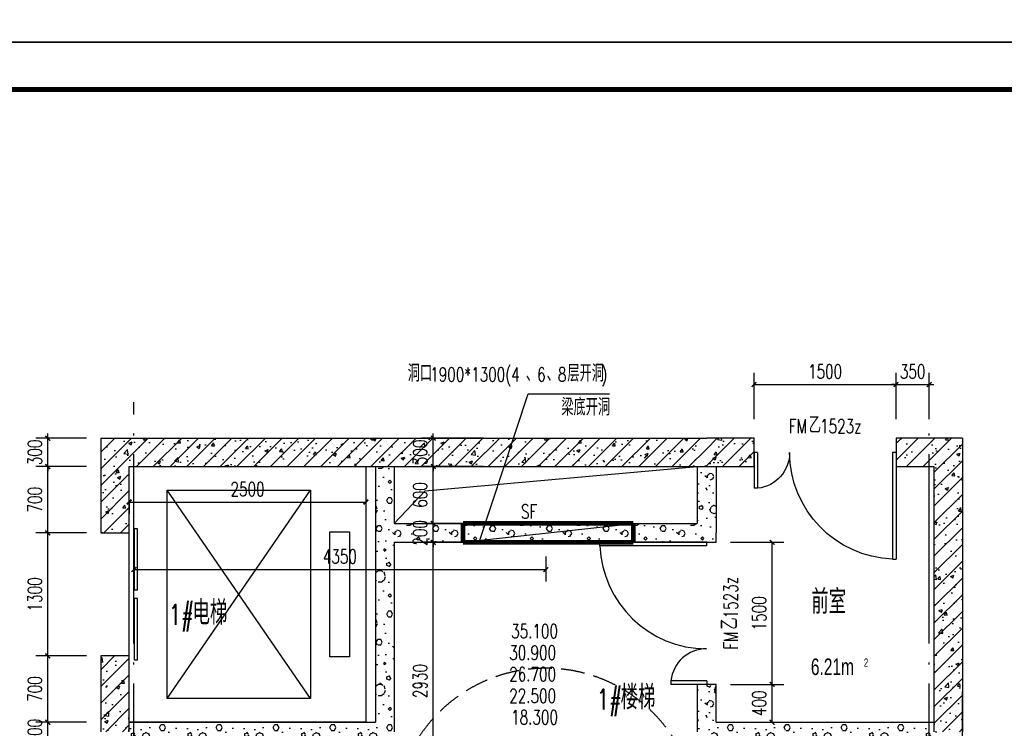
# Model space of a CAD drawing. Extents: x 797781 to 1255204, y 21234 to 1024248.
# Tile 871 of 1056: x 1163036 to 1173436, y 597766 to 605251. Entities that reach past the tile are written whole.
import ezdxf

# ---------------------------------------------------------------- set-up
doc = ezdxf.new("R2010")
doc.units = 0
doc.header["$LTSCALE"] = 1000
doc.header["$MEASUREMENT"] = 0
doc.linetypes.add('230303生产综合楼-平面图_t8$0$DASH', pattern=[0.35, 0.25, -0.1])
doc.linetypes.add('230303生产综合楼-平面图_t8$0$DOTE', pattern=[2.42, 2, -0.2, 0.02, -0.2])
for name, color, linetype in [('230303生产综合楼-平面图_t8$0$A-PLAN-EVTR', 2, 'Continuous'), ('230303生产综合楼-平面图_t8$0$AXIS', 3, 'Continuous'), ('230303生产综合楼-平面图_t8$0$DIM_LEAD', 3, 'Continuous'), ('230303生产综合楼-平面图_t8$0$DOOR_FIRE', 4, 'Continuous'), ('230303生产综合楼-平面图_t8$0$DOOR_FIRE_TEXT', 7, 'Continuous'), ('230303生产综合楼-平面图_t8$0$DOTE', 1, '230303生产综合楼-平面图_t8$0$DOTE'), ('230303生产综合楼-平面图_t8$0$DUCT-加压送风管', 1, 'Continuous'), ('230303生产综合楼-平面图_t8$0$H-楼板留洞', 6, 'Continuous'), ('230303生产综合楼-平面图_t8$0$PUB_DIM', 3, 'Continuous'), ('230303生产综合楼-平面图_t8$0$PUB_HATCH', 8, 'Continuous'), ('230303生产综合楼-平面图_t8$0$PUB_TEXT', 7, 'Continuous'), ('230303生产综合楼-平面图_t8$0$SPACE', 7, 'Continuous'), ('230303生产综合楼-平面图_t8$0$WALL', 40, 'Continuous'), ('230303生产综合楼-平面图_t8$0$WINDOW', 4, 'Continuous'), ('230303生产综合楼-平面图_t8$0$条件', 7, 'Continuous'), ('230303生产综合楼-平面图_t8$0$板洞', 6, 'Continuous'), ('230303生产综合楼-平面图_t8$0$轮廓', 2, 'Continuous'), ('PUB_DIM', 3, 'Continuous'), ('PUB_TITLE', 4, 'Continuous')]:
    doc.layers.add(name, color=color, linetype=linetype)
doc.styles.add('230303生产综合楼-平面图_t8$0$_HZTXT', font='@HZTXT_E', dxfattribs={"width": 0.7, "bigfont": '@@HZTXT'})
doc.styles.add('230303生产综合楼-平面图_t8$0$_TCH_DIM', font='SIMPLEX', dxfattribs={"bigfont": 'GBCBIG'})
doc.styles.add('230303生产综合楼-平面图_T8$0$_TCH_DIM_T3', font='SIMPLEX', dxfattribs={"width": 0.705882, "bigfont": 'GBCBIG'})
doc.styles.add('230303生产综合楼-平面图_t8$0$_TCH_WINDOW', font='SIMPLEX', dxfattribs={"height": 3.5, "bigfont": 'GBCBIG'})
doc.styles.add('_TCH_DIM_T3', font='SIMPLEX', dxfattribs={"width": 0.705882, "bigfont": 'GBCBIG'})
doc.dimstyles.new('230303生产综合楼-平面图_T8$0$_TCH_ARCH&&50', dxfattribs={"dimtxt": 148.75, "dimasz": 50, "dimexe": 125, "dimexo": 150, "dimgap": 63.125, "dimtad": 1, "dimdec": 0, "dimzin": 0, "dimdsep": 46, "dimtxsty": '230303生产综合楼-平面图_T8$0$_TCH_DIM_T3', "dimblk": '230303生产综合楼-平面图_t8$0$_ArchTick', "dimcen": 0.09, "dimclrt": 7, "dimazin": 2, "dimtfac": 1, "dimtdec": 0, "dimtix": 1, "dimtmove": 2, "dimatfit": 3, "dimfxl": 1, "dimtolj": 1, "dimtzin": 0, "dimarcsym": 0})
doc.dimstyles.new('_TCH_ARCH&&50', dxfattribs={"dimtxt": 148.75, "dimasz": 50, "dimexe": 125, "dimexo": 150, "dimgap": 63.125, "dimtad": 1, "dimdec": 0, "dimzin": 0, "dimdsep": 46, "dimtxsty": '_TCH_DIM_T3', "dimblk": 'ARCHTICK', "dimcen": 0.09, "dimclrt": 7, "dimazin": 2, "dimtfac": 1, "dimtdec": 0, "dimtix": 1, "dimtmove": 2, "dimatfit": 3, "dimfxl": 1, "dimtolj": 1, "dimtzin": 0, "dimarcsym": 0})
pattern_1 = [(0, (177, -183), (300, 600), [0, -600]), (0, (-174, -264), (300, 600), [0, -600]), (0, (21, -270), (300, 600), [0, -600]), (0, (234, -93), (300, 600), [0, -600]), (0, (-15, -300), (300, 600), [0, -600]), (0, (294, 285), (300, 600), [0, -600]), (0, (111, 237), (300, 600), [0, -600]), (0, (207, 162), (300, 600), [0, -600]), (0, (-282, 150), (300, 600), [0, -600]), (0, (12, 123), (300, 600), [0, -600]), (0, (-102, -30), (300, 600), [0, -600]), (0, (-96, -255), (300, 600), [0, -600]), (0, (129, -279), (300, 600), [0, -600]), (0, (294, -15), (300, 600), [0, -600]), (0, (-267, -108), (300, 600), [0, -600]), (0, (-216, -6), (300, 600), [0, -600]), (0, (18, -48), (300, 600), [0, -600]), (0, (-66, -135), (300, 600), [0, -600]), (0, (-114, 63), (300, 600), [0, -600]), (0, (-39, 288), (300, 600), [0, -600]), (0, (-243, -234), (300, 600), [0, -600]), (0, (87, 165), (300, 600), [0, -600]), (0, (-192, 174), (300, 600), [0, -600]), (0, (-240, 252), (300, 600), [0, -600]), (130.601294, (257.143, 97.143), (-1499.9999834, 1800.0000079), [26.34155, -11037.111]), (18.434949, (214.29, 108.57), (1499.9999945, 599.9999956), [27.10524, -3767.6279]), (90, (214.3, 82.86), (300, 600), [25.71428, -1174.28565]), (161.565051, (240, 74.29), (-1500.0000076, 599.999955), [27.10524, -3767.6279]), (53.130102, (240, 74.29), (300.000001, 600), [28.57143, -2971.4285]), (135, (262.86, -231.43), (-300.000036, 599.99996), [24.24366, -1672.8126]), (45, (228.57, -231.43), (299.999998, 599.999998), [24.24366, -1672.8126]), (135, (245.71, -248.57), (-300.000036, 599.99996), [24.24366, -1672.8126]), (45, (245.71, -248.57), (299.999998, 599.999998), [24.24366, -1672.8126]), (116.56505, (-25.7, 171.43), (-5e-05, 1199.99997), [31.94383, -638.8765]), (180, (-40, 200), (-300, 600), [34.28572, -565.71425]), (63.43495, (-88.57, 171.43), (3e-06, 1200), [31.94383, -638.8765]), (116.56505, (-74.3, 142.86), (-5e-05, 1199.99997), [31.94383, -638.8765]), (0, (-74.3, 142.86), (300, 600), [34.28572, -565.71425]), (63.43495, (-40, 142.86), (3e-06, 1200), [31.94383, -638.8765]), (107.102728, (200, -31.429), (-899.9999656, 3000.00000484), [38.86135, -16282.9025]), (143.972626, (188.57, 5.714), (-5699.9999277, 4199.9999952), [38.86135, -8122.02]), (180, (157.14, 28.6), (-300, 600), [37.14286, -562.8571]), (36.0273733, (88.57, 5.714), (5699.9999579, 4199.9999547), [38.86135, -8122.02]), (71.565051, (77.14, -28.57), (900.0000046, 2999.999995), [36.14032, -3758.5928]), (107.102728, (88.571, -65.714), (-899.9999656, 3000.00000484), [38.86135, -16282.9025]), (143.972626, (120, -88.57), (-5699.9999277, 4199.9999952), [38.86135, -8122.02]), (0, (120, -88.6), (300, 600), [37.14286, -562.8571]), (36.0273733, (157.143, -88.57), (5699.9999579, 4199.9999547), [38.86135, -8122.02]), (71.565051, (188.57, -65.71), (900.0000046, 2999.999995), [36.14032, -3758.5928]), (150.255118, (205.714, 248.57), (-900.000002, 599.9999926), [23.03502, -4814.3196]), (90, (185.7, 237.14), (300, 600), [22.85714, -1177.14275]), (29.744881, (185.714, 237.14), (900.0000005, 599.999997), [23.03502, -4814.3196]), (116.56505, (65.7, -177.14), (-5e-05, 1199.99997), [31.94383, -638.8765]), (168.690067, (51.43, -148.57), (-2700.000002, 599.999985), [29.13725, -6089.6855]), (41.185925, (0, -162.857), (7499.99995456, 6599.9999423), [30.37184, -12725.802]), (90, (0, -191.43), (300, 600), [28.57143, -1171.4285]), (138.814074, (22.857, -211.429), (-7499.9998667, 6600.00004204), [30.37184, -12725.802]), (16.6992442, (22.857, -211.429), (9899.9999255, 2999.9999686), [29.82945, -12498.5375]), (60.945396, (51.43, -202.857), (299.9999992, 599.9999947), [29.41609, -12325.3395]), (109.983106, (-185.714, 74.286), (-1500.00000565, 4199.9999889), [33.442, -14012.1975]), (155.556045, (-197.143, 105.714), (-3900.00001487, 1799.9999626), [34.52299, -14465.1315]), (24.4439547, (-260, 105.714), (3900.00000195, 1799.99999134), [34.52299, -14465.1315]), (70.0168934, (-271.429, 74.286), (1500.0000045, 4199.9999896), [33.442, -14012.1975]), (109.983106, (-260, 42.857), (-1500.00000565, 4199.9999889), [33.442, -14012.1975]), (160.016893, (-228.57, 31.43), (-1500.0000009, 599.9999727), [33.442, -6989.3775]), (19.9831065, (-228.57, 31.43), (1499.9999918, 599.999999), [33.442, -6989.3775]), (70.0168934, (-197.143, 42.857), (1500.0000045, 4199.9999896), [33.442, -14012.1975]), (122.005383, (37.14, 20), (-300.0000403, 599.9999694), [26.95423, -5633.434]), (18.434949, (-2.86, 34.29), (1499.9999945, 599.9999956), [27.10524, -3767.6279]), (90, (-2.86, 8.57), (300, 600), [25.71428, -1174.28565]), (161.565051, (22.86, 0), (-1500.0000076, 599.999955), [27.10524, -3767.6279]), (54.4623222, (22.857, 0), (2099.999997, 2999.9999955), [24.57807, -10298.2115]), (116.56505, (-137.14, -125.7), (-5e-05, 1199.99997), [31.94383, -638.8765]), (180, (-151.4, -97.14), (-300, 600), [31.42857, -568.5714]), (59.0362434, (-200, -125.714), (300.000001, 599.999997), [33.31973, -6963.822]), (120.963756, (-182.857, -154.286), (-300.000041, 599.9999724), [33.31973, -6963.822]), (0, (-182.86, -154.3), (300, 600), [31.42857, -568.5714]), (63.43495, (-151.43, -154.3), (3e-06, 1200), [31.94383, -638.8765])]
pattern_2 = [(45, (0, 0), (-88.388348, 88.388348), []), (50, (0, 0), (358.63009, -31.37607), [37.5, -412.5]), (355, (0, 0), (-69.37567, 376.09607), [30, -330]), (100.4514, (29.9, -2.6), (289.25469, 344.71977), [31.8701, -350.57106]), (46.1842, (0, 100), (533.62052, -82.7595), [56.25, -618.75]), (96.6356, (44.47, 93.1), (467.33135, 487.05894), [47.80514, -525.8565]), (351.1842, (0, 100), (467.33097, 487.0593), [45, -495]), (21, (50, 75), (298.453526, -201.309445), [37.5, -412.5]), (326, (50, 75), (121.65767, 362.57502), [30, -330]), (71.4514, (74.87, 58.22), (420.11131, 161.26525), [31.8701, -350.57106]), (37.5, (0, 0), (6.079928, 166.446927), [0, -326, 0, -335, 0, -331.25]), (7.5, (0, 0), (131.534769, 197.205856), [0, -191, 0, -318.5, 0, -126.25]), (327.5, (-111.5, 0), (266.911218, -11.277436), [0, -125, 0, -390, 0, -517.5]), (317.5, (-161.5, 0), (291.593085, 50.05249), [0, -162.5, 0, -259, 0, -367.5])]

# ---------------------------------------------------------------- blocks, each defined once
blk = doc.blocks.new('_ArchTick')
at = {"color": 0, "linetype": 'ByBlock', "const_width": 0.4}
blk.add_lwpolyline([(-0.5, -0.5), (0.5, 0.5)], dxfattribs=at)
blk = doc.blocks.new('*D2512')
at = {"layer": 'Defpoints', "color": 0, "transparency": 16777216}
for p in [(1164193, 600302), (1166693, 600302), (1166693, 600155)]:
    blk.add_point(p, dxfattribs=at)
at = {"layer": 'PUB_DIM', "color": 0, "lineweight": -2, "transparency": 16777216}
for p, q in [((1164193, 600155), (1166693, 600155)), ((1164193, 600152), (1164193, 600030)), ((1166693, 600152), (1166693, 600030))]:
    blk.add_line(p, q, dxfattribs=at)
at = {"layer": 'PUB_DIM', "color": 0, "lineweight": -2, "transparency": 16777216, "xscale": 50, "yscale": 50, "zscale": 50, "rotation": 180}
blk.add_blockref('_ArchTick', (1164193, 600155), dxfattribs=at)
at = {"layer": 'PUB_DIM', "color": 0, "lineweight": -2, "transparency": 16777216, "xscale": 50, "yscale": 50, "zscale": 50}
blk.add_blockref('_ArchTick', (1166693, 600155), dxfattribs=at)
at = {"layer": 'PUB_DIM', "color": 7, "transparency": 16777216, "insert": (1165443, 600292), "char_height": 148.8, "attachment_point": 5, "style": '_TCH_DIM_T3'}
blk.add_mtext('\\A1;2500', dxfattribs=at)
blk = doc.blocks.new('230303生产综合楼-平面图_t8$0$_ArchTick')
at = {"color": 0, "linetype": 'ByBlock', "const_width": 0.3}
blk.add_lwpolyline([(-0.5, -0.5), (0.5, 0.5)], dxfattribs=at)
blk = doc.blocks.new('*D3333')
at = {"layer": '230303生产综合楼-平面图_t8$0$PUB_DIM', "color": 0, "lineweight": -2, "transparency": 16777216}
for p, q in [((1164243, 599580), (1164243, 599317)), ((1168593, 599580), (1168593, 599317)), ((1164243, 599442), (1168593, 599442))]:
    blk.add_line(p, q, dxfattribs=at)
at = {"layer": 'Defpoints', "color": 0, "transparency": 16777216}
for p in [(1164243, 599730), (1168593, 599730), (1168593, 599442)]:
    blk.add_point(p, dxfattribs=at)
at = {"layer": '230303生产综合楼-平面图_t8$0$PUB_DIM', "color": 0, "lineweight": -2, "transparency": 16777216, "xscale": 50, "yscale": 50, "zscale": 50, "rotation": 180}
blk.add_blockref('230303生产综合楼-平面图_t8$0$_ArchTick', (1164243, 599442), dxfattribs=at)
at = {"layer": '230303生产综合楼-平面图_t8$0$PUB_DIM', "color": 0, "lineweight": -2, "transparency": 16777216, "xscale": 50, "yscale": 50, "zscale": 50}
blk.add_blockref('230303生产综合楼-平面图_t8$0$_ArchTick', (1168593, 599442), dxfattribs=at)
at = {"layer": '230303生产综合楼-平面图_t8$0$PUB_DIM', "color": 7, "transparency": 16777216, "insert": (1166418, 599580), "char_height": 148.8, "attachment_point": 5, "style": '230303生产综合楼-平面图_T8$0$_TCH_DIM_T3'}
blk.add_mtext('\\A1;4350', dxfattribs=at)
blk = doc.blocks.new('*D3696')
at = {"layer": '230303生产综合楼-平面图_t8$0$AXIS', "color": 0, "lineweight": -2, "transparency": 16777216}
for p, q in [((1167934, 600830), (1167280, 600830)), ((1167405, 600830), (1167405, 600880)), ((1167405, 600530), (1167405, 600830)), ((1167934, 600530), (1167280, 600530)), ((1167405, 600530), (1167405, 600480))]:
    blk.add_line(p, q, dxfattribs=at)
at = {"layer": 'Defpoints', "color": 0, "transparency": 16777216}
for p in [(1167405, 600830), (1168084, 600830), (1168084, 600530)]:
    blk.add_point(p, dxfattribs=at)
at = {"layer": '230303生产综合楼-平面图_t8$0$AXIS', "color": 0, "lineweight": -2, "transparency": 16777216, "xscale": 50, "yscale": 50, "zscale": 50}
for p, rotation in [((1167405, 600830), 270), ((1167405, 600530), 90)]:
    blk.add_blockref('230303生产综合楼-平面图_t8$0$_ArchTick', p, dxfattribs=dict(at, rotation=rotation))
at = {"layer": '230303生产综合楼-平面图_t8$0$AXIS', "color": 7, "transparency": 16777216, "insert": (1167267, 600680), "char_height": 148.8, "attachment_point": 5, "rotation": 90, "style": '230303生产综合楼-平面图_T8$0$_TCH_DIM_T3'}
blk.add_mtext('\\A1;300', dxfattribs=at)
blk = doc.blocks.new('*D3697')
at = {"layer": '230303生产综合楼-平面图_t8$0$AXIS', "color": 0, "lineweight": -2, "transparency": 16777216}
for p, q in [((1167934, 600530), (1167280, 600530)), ((1167405, 599930), (1167405, 600530)), ((1167934, 599930), (1167280, 599930))]:
    blk.add_line(p, q, dxfattribs=at)
at = {"layer": 'Defpoints', "color": 0, "transparency": 16777216}
for p in [(1167405, 600530), (1168084, 600530), (1168084, 599930)]:
    blk.add_point(p, dxfattribs=at)
at = {"layer": '230303生产综合楼-平面图_t8$0$AXIS', "color": 0, "lineweight": -2, "transparency": 16777216, "xscale": 50, "yscale": 50, "zscale": 50}
for p, rotation in [((1167405, 600530), 90), ((1167405, 599930), 270)]:
    blk.add_blockref('230303生产综合楼-平面图_t8$0$_ArchTick', p, dxfattribs=dict(at, rotation=rotation))
at = {"layer": '230303生产综合楼-平面图_t8$0$AXIS', "color": 7, "transparency": 16777216, "insert": (1167267, 600230), "char_height": 148.8, "attachment_point": 5, "rotation": 90, "style": '230303生产综合楼-平面图_T8$0$_TCH_DIM_T3'}
blk.add_mtext('\\A1;600', dxfattribs=at)
blk = doc.blocks.new('*D3698')
at = {"layer": '230303生产综合楼-平面图_t8$0$AXIS', "color": 0, "lineweight": -2, "transparency": 16777216}
for p, q in [((1167405, 599930), (1167405, 599980)), ((1167934, 599930), (1167280, 599930)), ((1167405, 599730), (1167405, 599930)), ((1167934, 599730), (1167280, 599730)), ((1167405, 599730), (1167405, 599680))]:
    blk.add_line(p, q, dxfattribs=at)
at = {"layer": 'Defpoints', "color": 0, "transparency": 16777216}
for p in [(1167405, 599930), (1168084, 599930), (1168084, 599730)]:
    blk.add_point(p, dxfattribs=at)
at = {"layer": '230303生产综合楼-平面图_t8$0$AXIS', "color": 0, "lineweight": -2, "transparency": 16777216, "xscale": 50, "yscale": 50, "zscale": 50}
for p, rotation in [((1167405, 599930), 270), ((1167405, 599730), 90)]:
    blk.add_blockref('230303生产综合楼-平面图_t8$0$_ArchTick', p, dxfattribs=dict(at, rotation=rotation))
at = {"layer": '230303生产综合楼-平面图_t8$0$AXIS', "color": 7, "transparency": 16777216, "insert": (1167267, 599830), "char_height": 148.8, "attachment_point": 5, "rotation": 90, "style": '230303生产综合楼-平面图_T8$0$_TCH_DIM_T3'}
blk.add_mtext('\\A1;200', dxfattribs=at)
blk = doc.blocks.new('*D3699')
at = {"layer": '230303生产综合楼-平面图_t8$0$AXIS', "color": 0, "lineweight": -2, "transparency": 16777216}
for p, q in [((1167934, 599730), (1167280, 599730)), ((1167405, 596800), (1167405, 599730)), ((1167934, 596800), (1167280, 596800))]:
    blk.add_line(p, q, dxfattribs=at)
at = {"layer": 'Defpoints', "color": 0, "transparency": 16777216}
for p in [(1167405, 599730), (1168084, 599730), (1168084, 596800)]:
    blk.add_point(p, dxfattribs=at)
at = {"layer": '230303生产综合楼-平面图_t8$0$AXIS', "color": 0, "lineweight": -2, "transparency": 16777216, "xscale": 50, "yscale": 50, "zscale": 50}
for p, rotation in [((1167405, 599730), 90), ((1167405, 596800), 270)]:
    blk.add_blockref('230303生产综合楼-平面图_t8$0$_ArchTick', p, dxfattribs=dict(at, rotation=rotation))
at = {"layer": '230303生产综合楼-平面图_t8$0$AXIS', "color": 7, "transparency": 16777216, "insert": (1167267, 598265), "char_height": 148.8, "attachment_point": 5, "rotation": 90, "style": '230303生产综合楼-平面图_T8$0$_TCH_DIM_T3'}
blk.add_mtext('\\A1;2930', dxfattribs=at)
blk = doc.blocks.new('*D3703')
at = {"layer": '230303生产综合楼-平面图_t8$0$PUB_DIM', "color": 0, "lineweight": -2, "transparency": 16777216}
for p, q in [((1170543, 599730), (1171109, 599730)), ((1170984, 598230), (1170984, 599730)), ((1170543, 598230), (1171109, 598230))]:
    blk.add_line(p, q, dxfattribs=at)
at = {"layer": 'Defpoints', "color": 0, "transparency": 16777216}
for p in [(1170393, 599730), (1170984, 599730), (1170393, 598230)]:
    blk.add_point(p, dxfattribs=at)
at = {"layer": '230303生产综合楼-平面图_t8$0$PUB_DIM', "color": 0, "lineweight": -2, "transparency": 16777216, "xscale": 50, "yscale": 50, "zscale": 50}
for p, rotation in [((1170984, 599730), 90), ((1170984, 598230), 270)]:
    blk.add_blockref('230303生产综合楼-平面图_t8$0$_ArchTick', p, dxfattribs=dict(at, rotation=rotation))
at = {"layer": '230303生产综合楼-平面图_t8$0$PUB_DIM', "color": 7, "transparency": 16777216, "insert": (1170847, 598980), "char_height": 148.8, "attachment_point": 5, "rotation": 90, "style": '230303生产综合楼-平面图_T8$0$_TCH_DIM_T3'}
blk.add_mtext('\\A1;1500', dxfattribs=at)
blk = doc.blocks.new('*D3704')
at = {"layer": '230303生产综合楼-平面图_t8$0$PUB_DIM', "color": 0, "lineweight": -2, "transparency": 16777216}
for p, q in [((1170543, 598230), (1171109, 598230)), ((1170984, 597830), (1170984, 598230)), ((1170543, 597830), (1171109, 597830))]:
    blk.add_line(p, q, dxfattribs=at)
at = {"layer": 'Defpoints', "color": 0, "transparency": 16777216}
for p in [(1170393, 598230), (1170984, 598230), (1170393, 597830)]:
    blk.add_point(p, dxfattribs=at)
at = {"layer": '230303生产综合楼-平面图_t8$0$PUB_DIM', "color": 0, "lineweight": -2, "transparency": 16777216, "xscale": 50, "yscale": 50, "zscale": 50}
for p, rotation in [((1170984, 598230), 90), ((1170984, 597830), 270)]:
    blk.add_blockref('230303生产综合楼-平面图_t8$0$_ArchTick', p, dxfattribs=dict(at, rotation=rotation))
at = {"layer": '230303生产综合楼-平面图_t8$0$PUB_DIM', "color": 7, "transparency": 16777216, "insert": (1170847, 598030), "char_height": 148.8, "attachment_point": 5, "rotation": 90, "style": '230303生产综合楼-平面图_T8$0$_TCH_DIM_T3'}
blk.add_mtext('\\A1;400', dxfattribs=at)
blk = doc.blocks.new('*D3705')
at = {"layer": '230303生产综合楼-平面图_t8$0$PUB_DIM', "color": 0, "lineweight": -2, "transparency": 16777216}
for p, q in [((1172293, 601030), (1172293, 601522)), ((1172643, 601030), (1172643, 601522)), ((1172293, 601397), (1172243, 601397)), ((1172293, 601397), (1172643, 601397)), ((1172643, 601397), (1172693, 601397))]:
    blk.add_line(p, q, dxfattribs=at)
at = {"layer": 'Defpoints', "color": 0, "transparency": 16777216}
for p in [(1172643, 601397), (1172293, 600880), (1172643, 600880)]:
    blk.add_point(p, dxfattribs=at)
at = {"layer": '230303生产综合楼-平面图_t8$0$PUB_DIM', "color": 0, "lineweight": -2, "transparency": 16777216, "xscale": 50, "yscale": 50, "zscale": 50}
blk.add_blockref('230303生产综合楼-平面图_t8$0$_ArchTick', (1172293, 601397), dxfattribs=at)
at = {"layer": '230303生产综合楼-平面图_t8$0$PUB_DIM', "color": 0, "lineweight": -2, "transparency": 16777216, "xscale": 50, "yscale": 50, "zscale": 50, "rotation": 180}
blk.add_blockref('230303生产综合楼-平面图_t8$0$_ArchTick', (1172643, 601397), dxfattribs=at)
at = {"layer": '230303生产综合楼-平面图_t8$0$PUB_DIM', "color": 7, "transparency": 16777216, "insert": (1172468, 601535), "char_height": 148.8, "attachment_point": 5, "style": '230303生产综合楼-平面图_T8$0$_TCH_DIM_T3'}
blk.add_mtext('\\A1;350', dxfattribs=at)
blk = doc.blocks.new('*D3706')
at = {"layer": '230303生产综合楼-平面图_t8$0$PUB_DIM', "color": 0, "lineweight": -2, "transparency": 16777216}
for p, q in [((1170793, 601030), (1170793, 601522)), ((1172293, 601030), (1172293, 601522)), ((1170793, 601397), (1172293, 601397))]:
    blk.add_line(p, q, dxfattribs=at)
at = {"layer": 'Defpoints', "color": 0, "transparency": 16777216}
for p in [(1172293, 601397), (1170793, 600880), (1172293, 600880)]:
    blk.add_point(p, dxfattribs=at)
at = {"layer": '230303生产综合楼-平面图_t8$0$PUB_DIM', "color": 0, "lineweight": -2, "transparency": 16777216, "xscale": 50, "yscale": 50, "zscale": 50, "rotation": 180}
blk.add_blockref('230303生产综合楼-平面图_t8$0$_ArchTick', (1170793, 601397), dxfattribs=at)
at = {"layer": '230303生产综合楼-平面图_t8$0$PUB_DIM', "color": 0, "lineweight": -2, "transparency": 16777216, "xscale": 50, "yscale": 50, "zscale": 50}
blk.add_blockref('230303生产综合楼-平面图_t8$0$_ArchTick', (1172293, 601397), dxfattribs=at)
at = {"layer": '230303生产综合楼-平面图_t8$0$PUB_DIM', "color": 7, "transparency": 16777216, "insert": (1171543, 601535), "char_height": 148.8, "attachment_point": 5, "style": '230303生产综合楼-平面图_T8$0$_TCH_DIM_T3'}
blk.add_mtext('\\A1;1500', dxfattribs=at)
blk = doc.blocks.new('*D3716')
at = {"layer": '230303生产综合楼-平面图_t8$0$PUB_DIM', "color": 0, "lineweight": -2, "transparency": 16777216}
for p, q in [((1163333, 597830), (1163333, 597880)), ((1163743, 597830), (1163208, 597830)), ((1163333, 597630), (1163333, 597830)), ((1163743, 597630), (1163208, 597630)), ((1163333, 597630), (1163333, 597580))]:
    blk.add_line(p, q, dxfattribs=at)
at = {"layer": 'Defpoints', "color": 0, "transparency": 16777216}
for p in [(1163333, 597830), (1163893, 597830), (1163893, 597630)]:
    blk.add_point(p, dxfattribs=at)
at = {"layer": '230303生产综合楼-平面图_t8$0$PUB_DIM', "color": 0, "lineweight": -2, "transparency": 16777216, "xscale": 50, "yscale": 50, "zscale": 50}
for p, rotation in [((1163333, 597830), 270), ((1163333, 597630), 90)]:
    blk.add_blockref('230303生产综合楼-平面图_t8$0$_ArchTick', p, dxfattribs=dict(at, rotation=rotation))
at = {"layer": '230303生产综合楼-平面图_t8$0$PUB_DIM', "color": 7, "transparency": 16777216, "insert": (1163196, 597730), "char_height": 148.8, "attachment_point": 5, "rotation": 90, "style": '230303生产综合楼-平面图_T8$0$_TCH_DIM_T3'}
blk.add_mtext('\\A1;200', dxfattribs=at)
blk = doc.blocks.new('*D3717')
at = {"layer": '230303生产综合楼-平面图_t8$0$PUB_DIM', "color": 0, "lineweight": -2, "transparency": 16777216}
for p, q in [((1163743, 598530), (1163208, 598530)), ((1163333, 597830), (1163333, 598530)), ((1163743, 597830), (1163208, 597830))]:
    blk.add_line(p, q, dxfattribs=at)
at = {"layer": 'Defpoints', "color": 0, "transparency": 16777216}
for p in [(1163333, 598530), (1163893, 598530), (1163893, 597830)]:
    blk.add_point(p, dxfattribs=at)
at = {"layer": '230303生产综合楼-平面图_t8$0$PUB_DIM', "color": 0, "lineweight": -2, "transparency": 16777216, "xscale": 50, "yscale": 50, "zscale": 50}
for p, rotation in [((1163333, 598530), 90), ((1163333, 597830), 270)]:
    blk.add_blockref('230303生产综合楼-平面图_t8$0$_ArchTick', p, dxfattribs=dict(at, rotation=rotation))
at = {"layer": '230303生产综合楼-平面图_t8$0$PUB_DIM', "color": 7, "transparency": 16777216, "insert": (1163196, 598180), "char_height": 148.8, "attachment_point": 5, "rotation": 90, "style": '230303生产综合楼-平面图_T8$0$_TCH_DIM_T3'}
blk.add_mtext('\\A1;700', dxfattribs=at)
blk = doc.blocks.new('*D3718')
at = {"layer": '230303生产综合楼-平面图_t8$0$PUB_DIM', "color": 0, "lineweight": -2, "transparency": 16777216}
for p, q in [((1163743, 599830), (1163208, 599830)), ((1163333, 598530), (1163333, 599830)), ((1163743, 598530), (1163208, 598530))]:
    blk.add_line(p, q, dxfattribs=at)
at = {"layer": 'Defpoints', "color": 0, "transparency": 16777216}
for p in [(1163333, 599830), (1163893, 599830), (1163893, 598530)]:
    blk.add_point(p, dxfattribs=at)
at = {"layer": '230303生产综合楼-平面图_t8$0$PUB_DIM', "color": 0, "lineweight": -2, "transparency": 16777216, "xscale": 50, "yscale": 50, "zscale": 50}
for p, rotation in [((1163333, 599830), 90), ((1163333, 598530), 270)]:
    blk.add_blockref('230303生产综合楼-平面图_t8$0$_ArchTick', p, dxfattribs=dict(at, rotation=rotation))
at = {"layer": '230303生产综合楼-平面图_t8$0$PUB_DIM', "color": 7, "transparency": 16777216, "insert": (1163196, 599180), "char_height": 148.8, "attachment_point": 5, "rotation": 90, "style": '230303生产综合楼-平面图_T8$0$_TCH_DIM_T3'}
blk.add_mtext('\\A1;1300', dxfattribs=at)
blk = doc.blocks.new('*D3719')
at = {"layer": '230303生产综合楼-平面图_t8$0$PUB_DIM', "color": 0, "lineweight": -2, "transparency": 16777216}
for p, q in [((1163743, 600530), (1163208, 600530)), ((1163333, 599830), (1163333, 600530)), ((1163743, 599830), (1163208, 599830))]:
    blk.add_line(p, q, dxfattribs=at)
at = {"layer": 'Defpoints', "color": 0, "transparency": 16777216}
for p in [(1163333, 600530), (1163893, 600530), (1163893, 599830)]:
    blk.add_point(p, dxfattribs=at)
at = {"layer": '230303生产综合楼-平面图_t8$0$PUB_DIM', "color": 0, "lineweight": -2, "transparency": 16777216, "xscale": 50, "yscale": 50, "zscale": 50}
for p, rotation in [((1163333, 600530), 90), ((1163333, 599830), 270)]:
    blk.add_blockref('230303生产综合楼-平面图_t8$0$_ArchTick', p, dxfattribs=dict(at, rotation=rotation))
at = {"layer": '230303生产综合楼-平面图_t8$0$PUB_DIM', "color": 7, "transparency": 16777216, "insert": (1163196, 600180), "char_height": 148.8, "attachment_point": 5, "rotation": 90, "style": '230303生产综合楼-平面图_T8$0$_TCH_DIM_T3'}
blk.add_mtext('\\A1;700', dxfattribs=at)
blk = doc.blocks.new('*D3720')
at = {"layer": '230303生产综合楼-平面图_t8$0$PUB_DIM', "color": 0, "lineweight": -2, "transparency": 16777216}
for p, q in [((1163743, 600830), (1163208, 600830)), ((1163333, 600830), (1163333, 600880)), ((1163333, 600530), (1163333, 600830)), ((1163743, 600530), (1163208, 600530)), ((1163333, 600530), (1163333, 600480))]:
    blk.add_line(p, q, dxfattribs=at)
at = {"layer": 'Defpoints', "color": 0, "transparency": 16777216}
for p in [(1163333, 600830), (1163893, 600830), (1163893, 600530)]:
    blk.add_point(p, dxfattribs=at)
at = {"layer": '230303生产综合楼-平面图_t8$0$PUB_DIM', "color": 0, "lineweight": -2, "transparency": 16777216, "xscale": 50, "yscale": 50, "zscale": 50}
for p, rotation in [((1163333, 600830), 270), ((1163333, 600530), 90)]:
    blk.add_blockref('230303生产综合楼-平面图_t8$0$_ArchTick', p, dxfattribs=dict(at, rotation=rotation))
at = {"layer": '230303生产综合楼-平面图_t8$0$PUB_DIM', "color": 7, "transparency": 16777216, "insert": (1163196, 600680), "char_height": 148.8, "attachment_point": 5, "rotation": 90, "style": '230303生产综合楼-平面图_T8$0$_TCH_DIM_T3'}
blk.add_mtext('\\A1;300', dxfattribs=at)
blk = doc.blocks.new('230303生产综合楼-平面图_t8$0$$DorLib2D$00000225')
at = {"color": 0}
for p, q in [((0.475, -0.0014), (0.475, 0.7521)), ((0.475, 0.7521), (0.5, 0.7521)), ((0.5, -0.0014), (0.5, 0.7521)), ((-0.5, 0), (-0.5, 0.252)), ((-0.475, 0.252), (-0.5, 0.252)), ((-0.475, 0), (-0.475, 0.252)), ((-0.475, 0), (-0.5, 0)), ((0.475, -0.0014), (0.5, -0.0014))]:
    blk.add_line(p, q, dxfattribs=at)
for centre, radius, start, end in [((0.5046, -0.0019), 0.7546, 92.24927, 179.72377), ((-0.5008, 0.0026), 0.2508, 359.78987, 84.09744)]:
    blk.add_arc(centre, radius, start, end, dxfattribs=at)
blk = doc.blocks.new('230303生产综合楼-平面图_t8$0$$DORLIB2D$00000127')
at = {"color": 0}
for points in [[(-0.5333, 0.7949), (-0.5333, 0.6904)], [(-0.0333, 0.7949), (-0.5333, 0.7949)], [(-0.0333, 0.7949), (-0.0333, 0.6904)], [(0.5333, 0.7949), (0.0333, 0.7949)], [(0.0333, 0.7949), (0.0333, 0.6904)], [(0.5333, 0.7949), (0.5333, 0.6904)], [(-0.0333, 0.6904), (-0.5333, 0.6904)], [(0.5333, 0.6904), (0.0333, 0.6904)], [(0.5, 0.5), (-0.5, 0.5)]]:
    blk.add_lwpolyline(points, dxfattribs=at)

msp = doc.modelspace()

# ---------------------------------------------------------------- hatches: boundary and pattern name
at = {"layer": '230303生产综合楼-平面图_t8$0$PUB_HATCH'}
h = msp.add_hatch(dxfattribs=at)
h.set_pattern_fill('钢筋混凝土', color=256, scale=50, style=0)
h.set_pattern_definition(pattern_2)
h.paths.add_polyline_path([(1163893.4, 600830), (1164193.4, 600530), (1166893.4, 600530), (1166893.4, 600830)])
h = msp.add_hatch(dxfattribs=at)
h.set_pattern_fill('钢筋混凝土', color=256, scale=50, style=0)
h.set_pattern_definition(pattern_2)
h.paths.add_polyline_path([(1163893.4, 600830), (1163893.4, 599830), (1164193.4, 599830), (1164193.4, 600530)])
h = msp.add_hatch(dxfattribs=at)
h.set_pattern_fill('钢筋混凝土', color=256, scale=50, style=0)
h.set_pattern_definition(pattern_2)
h.paths.add_polyline_path([(1166893.4, 600830), (1166893.4, 600530), (1170293.4, 600530), (1170293.4, 600830)])
h = msp.add_hatch(dxfattribs=at)
h.set_pattern_fill('钢筋混凝土', color=256, scale=50, style=0)
h.set_pattern_definition(pattern_2)
h.paths.add_polyline_path([(1170293.4, 600530), (1170793.4, 600530), (1170793.4, 600830), (1170293.4, 600830)])
h = msp.add_hatch(dxfattribs=at)
h.set_pattern_fill('钢筋混凝土', color=256, scale=50, style=0)
h.set_pattern_definition(pattern_2)
h.paths.add_polyline_path([(1172993.4, 600830), (1172293.4, 600830), (1172293.4, 600530), (1172693.4, 600530)])
h = msp.add_hatch(dxfattribs=at)
h.set_pattern_fill('钢筋混凝土', color=256, scale=50, style=0)
h.set_pattern_definition(pattern_2)
h.paths.add_polyline_path([(1172993.4, 600830), (1172693.4, 600530), (1172693.4, 597730), (1172993.4, 597730)])
h = msp.add_hatch(dxfattribs=at)
h.set_pattern_fill('加气混凝土', color=256, scale=50, style=0)
h.set_pattern_definition(pattern_1)
h.paths.add_polyline_path([(1166993.4, 600530), (1166793.4, 600530), (1166793.4, 599830), (1166926.7, 599830), (1166993.4, 599930)])
h = msp.add_hatch(dxfattribs=at)
h.set_pattern_fill('加气混凝土', color=256, scale=50, style=0)
h.set_pattern_definition(pattern_1)
h.paths.add_polyline_path([(1170393.4, 600530), (1170193.4, 600530), (1170193.4, 599930), (1170260.1, 599830), (1170393.4, 599830)])
h = msp.add_hatch(dxfattribs=at)
h.set_pattern_fill('加气混凝土', color=256, scale=50, style=0)
h.set_pattern_definition(pattern_1)
h.paths.add_polyline_path([(1166926.7, 599830), (1166993.4, 599730), (1170193.4, 599730), (1170260.1, 599830), (1170193.4, 599930), (1166993.4, 599930)])
h = msp.add_hatch(dxfattribs=at)
h.set_pattern_fill('加气混凝土', color=256, scale=50, style=0)
h.set_pattern_definition(pattern_1)
h.paths.add_polyline_path([(1166926.7, 599830), (1166793.4, 599830), (1166793.4, 597830), (1166860.1, 597730), (1166993.4, 597730), (1166993.4, 599730)])
h = msp.add_hatch(dxfattribs=at)
h.set_pattern_fill('加气混凝土', color=256, scale=50, style=0)
h.set_pattern_definition(pattern_1)
h.paths.add_polyline_path([(1170193.4, 599730), (1170393.4, 599730), (1170393.4, 599830), (1170260.1, 599830)])
h = msp.add_hatch(dxfattribs=at)
h.set_pattern_fill('钢筋混凝土', color=256, scale=50, style=0)
h.set_pattern_definition(pattern_2)
h.paths.add_polyline_path([(1164193.4, 597730), (1164193.4, 598530), (1163893.4, 598530), (1163893.4, 597730)])
h = msp.add_hatch(dxfattribs=at)
h.set_pattern_fill('加气混凝土', color=256, scale=50, style=0)
h.set_pattern_definition(pattern_1)
h.paths.add_polyline_path([(1170393.4, 597830), (1170393.4, 598230), (1170193.4, 598230), (1170193.4, 597730), (1170326.7, 597730)])
h = msp.add_hatch(dxfattribs=at)
h.set_pattern_fill('加气混凝土', color=256, scale=50, style=0)
h.set_pattern_definition(pattern_1)
h.paths.add_polyline_path([(1164193.4, 597830), (1164193.4, 597630), (1166793.4, 597630), (1166860.1, 597730), (1166793.4, 597830)])
h = msp.add_hatch(dxfattribs=at)
h.set_pattern_fill('加气混凝土', color=256, scale=50, style=0)
h.set_pattern_definition(pattern_1)
h.paths.add_polyline_path([(1170326.7, 597730), (1170393.4, 597630), (1172693.4, 597630), (1172693.4, 597830), (1170393.4, 597830)])

# ---------------------------------------------------------------- linework, layer by layer
at = {"layer": '230303生产综合楼-平面图_t8$0$A-PLAN-EVTR'}
for p, q in [((1164593.4, 598080), (1166108.4, 600280)), ((1166108.4, 598080), (1164593.4, 600280)), ((1164593.4, 600280), (1166108.4, 600280)), ((1164593.4, 598080), (1164593.4, 600280)), ((1166108.4, 600280), (1166108.4, 598080)), ((1166313.4, 599840), (1166518.4, 599840)), ((1166313.4, 598520), (1166313.4, 599840)), ((1166518.4, 599840), (1166518.4, 598520)), ((1166518.4, 598520), (1166313.4, 598520)), ((1166108.4, 598080), (1164593.4, 598080))]:
    msp.add_line(p, q, dxfattribs=at)
at = {"layer": '230303生产综合楼-平面图_t8$0$DIM_LEAD'}
for p, q in [((1167889, 599730), (1168408.7, 601297.2)), ((1167889, 599730), (1168408.7, 601297.2)), ((1168408.7, 601297.2), (1169266.1, 601297.2))]:
    msp.add_line(p, q, dxfattribs=at)
at = {"layer": '230303生产综合楼-平面图_t8$0$DOTE'}
for p, q in [((1164243.4, 591400.2), (1164243.4, 601209.8)), ((1172643.4, 591400.2), (1172643.4, 601209.8))]:
    msp.add_line(p, q, dxfattribs=at)
at = {"layer": '230303生产综合楼-平面图_t8$0$DUCT-加压送风管', "const_width": 50}
for points in [[(1169518.4, 599930), (1167718.4, 599930)], [(1167718.4, 599930), (1167718.4, 599730)], [(1169518.4, 599730), (1169518.4, 599930)], [(1167718.4, 599730), (1169518.4, 599730)]]:
    msp.add_lwpolyline(points, dxfattribs=at)
at = {"layer": '230303生产综合楼-平面图_t8$0$H-楼板留洞'}
msp.add_lwpolyline([(1164193.4, 600530), (1166693.4, 600530), (1166693.4, 597830), (1164193.4, 597830)], close=True, dxfattribs=at)
at = {"layer": '230303生产综合楼-平面图_t8$0$WALL'}
for p, q in [((1163893.4, 600830), (1166893.4, 600830)), ((1163893.4, 600830), (1163893.4, 599830)), ((1166893.4, 600830), (1170293.4, 600830)), ((1170793.4, 600830), (1170293.4, 600830)), ((1170793.4, 600530), (1170793.4, 600830)), ((1172993.4, 600830), (1172293.4, 600830)), ((1172293.4, 600830), (1172293.4, 600530)), ((1172993.4, 600830), (1172993.4, 597730)), ((1164193.4, 600530), (1166893.4, 600530)), ((1164193.4, 599830), (1164193.4, 600530)), ((1166793.4, 600530), (1166793.4, 599830)), ((1166893.4, 600530), (1170293.4, 600530)), ((1166993.4, 600530), (1166993.4, 599930)), ((1170193.4, 600530), (1170193.4, 599930)), ((1170293.4, 600530), (1170793.4, 600530)), ((1170393.4, 600530), (1170393.4, 599830)), ((1172293.4, 600530), (1172693.4, 600530)), ((1172693.4, 600530), (1172693.4, 597730)), ((1166993.4, 599930), (1170193.4, 599930)), ((1163893.4, 599830), (1164193.4, 599830)), ((1166793.4, 599830), (1166793.4, 597830)), ((1170393.4, 599730), (1170393.4, 599830)), ((1166993.4, 599730), (1166993.4, 597730)), ((1166993.4, 599730), (1170193.4, 599730)), ((1170193.4, 599730), (1170393.4, 599730)), ((1164193.4, 598530), (1163893.4, 598530)), ((1163893.4, 598530), (1163893.4, 597730)), ((1164193.4, 597730), (1164193.4, 598530)), ((1170393.4, 598230), (1170193.4, 598230)), ((1170193.4, 598230), (1170193.4, 597730)), ((1170393.4, 597830), (1170393.4, 598230)), ((1172993.4, 596555), (1172993.4, 598155)), ((1164193.4, 597830), (1166793.4, 597830)), ((1170393.4, 597830), (1172693.4, 597830))]:
    msp.add_line(p, q, dxfattribs=at)
at = {"layer": '230303生产综合楼-平面图_t8$0$条件', "color": 1}
msp.add_lwpolyline([(1167718.4, 599730), (1169518.4, 599930)], dxfattribs=at)
at = {"layer": '230303生产综合楼-平面图_t8$0$板洞'}
msp.add_lwpolyline([(1166993.4, 599930), (1167319.3, 600272.3), (1170193.4, 600530)], dxfattribs=at)
at = {"layer": '230303生产综合楼-平面图_t8$0$轮廓', "linetype": '230303生产综合楼-平面图_t8$0$DASH'}
msp.add_arc((1168593.4, 596800), 1600, 0, 180.00038, dxfattribs=at)
at = {"layer": 'PUB_TITLE'}
for points in [[(1146159.4, 605013.1), (1175859.4, 605013.1), (1175859.4, 647063.1), (1146159.4, 647063.1)], [(1146159.4, 575313.1), (1198709.4, 575313.1), (1198709.4, 605013.1), (1146159.4, 605013.1)]]:
    msp.add_lwpolyline(points, close=True, dxfattribs=at)
at = {"layer": 'PUB_TITLE', "const_width": 50}
msp.add_lwpolyline([(1146904.2, 575813.1), (1197704.2, 575813.1), (1197704.2, 604513.1), (1146904.2, 604513.1)], close=True, dxfattribs=at)

# ---------------------------------------------------------------- block references
at = {"layer": '230303生产综合楼-平面图_t8$0$DOOR_FIRE', "xscale": 1500, "yscale": -1500, "zscale": 300}
msp.add_blockref('230303生产综合楼-平面图_t8$0$$DorLib2D$00000225', (1171543.4, 600680), dxfattribs=at)
at = {"layer": '230303生产综合楼-平面图_t8$0$DOOR_FIRE', "xscale": -1500, "yscale": -1500, "zscale": 200, "rotation": 270}
msp.add_blockref('230303生产综合楼-平面图_t8$0$$DorLib2D$00000225', (1170293.4, 598980), dxfattribs=at)
at = {"layer": '230303生产综合楼-平面图_t8$0$WINDOW', "xscale": 1300, "yscale": 300, "zscale": 300, "rotation": 270}
msp.add_blockref('230303生产综合楼-平面图_t8$0$$DORLIB2D$00000127', (1164043.4, 599180), dxfattribs=at)

# ---------------------------------------------------------------- texts
at = {"layer": '230303生产综合楼-平面图_t8$0$DOOR_FIRE_TEXT', "style": '230303生产综合楼-平面图_t8$0$_TCH_WINDOW', "width": 0.705882}
for s, p in [('FM', (1171161.3, 600882.4)), ('1523z', (1171490.5, 600882.4))]:
    msp.add_text(s, height=148.75, dxfattribs=at).set_placement(p)
at = {"layer": '230303生产综合楼-平面图_t8$0$DOOR_FIRE_TEXT', "style": '230303生产综合楼-平面图_t8$0$_TCH_WINDOW'}
msp.add_text('乙', height=178.7, dxfattribs=at).set_placement((1171371.3, 600882.4))
at = {"layer": '230303生产综合楼-平面图_t8$0$DOOR_FIRE_TEXT', "style": '230303生产综合楼-平面图_t8$0$_TCH_WINDOW', "width": 0.705882}
for s, p in [('1523z', (1170620.8, 598927)), ('FM', (1170620.8, 598597.9))]:
    msp.add_text(s, height=148.75, rotation=90, dxfattribs=at).set_placement(p)
at = {"layer": '230303生产综合楼-平面图_t8$0$DOOR_FIRE_TEXT', "style": '230303生产综合楼-平面图_t8$0$_TCH_WINDOW'}
msp.add_text('乙', height=178.7, rotation=90, dxfattribs=at).set_placement((1170620.8, 598807.9))
at = {"layer": '230303生产综合楼-平面图_t8$0$PUB_TEXT', "style": '230303生产综合楼-平面图_t8$0$_TCH_DIM'}
for s, height, p in [('洞口', 178.72, (1167134.5, 601427.6)), ('层开洞', 178.72, (1168821.1, 601427.6)), ('、', 178.7, (1168382.8, 601427.6)), ('、', 178.7, (1168602, 601427.6)), ('梁底开洞', 178.72, (1168757.4, 601069.7)), ('前室', 255.32, (1171397.3, 598975)), ('电梯', 255.32, (1164861.9, 598859.5)), ('楼梯', 255.32, (1169382.9, 597965.7))]:
    msp.add_text(s, height=height, dxfattribs=at).set_placement(p)
at = {"layer": '230303生产综合楼-平面图_t8$0$PUB_TEXT', "style": '230303生产综合楼-平面图_t8$0$_TCH_DIM', "width": 0.705882}
for s, height, p in [('1900*1300(4', 148.75, (1167372.8, 601427.6)), ('6', 148.8, (1168502, 601427.6)), ('8', 148.8, (1168721.1, 601427.6)), (')', 148.8, (1169178.6, 601427.6)), ('SF', 148.75, (1168331, 599980.6)), ('1#', 212.5, (1164611.9, 598859.5)), ('35.100', 148.75, (1168226.8, 598717.5)), ('30.900', 148.75, (1168206.8, 598490)), ('26.700', 148.75, (1168206.8, 598262.5)), ('22.500', 148.75, (1168206.8, 598035)), ('1#', 212.5, (1169132.9, 597965.7)), ('18.300', 148.75, (1168226.8, 597807.5))]:
    msp.add_text(s, height=height, dxfattribs=at).set_placement(p)
at = {"layer": '230303生产综合楼-平面图_t8$0$SPACE', "style": '230303生产综合楼-平面图_t8$0$_HZTXT', "width": 0.7}
for s, height, p in [('6.21m', 175, (1171393, 598328.2)), ('2', 87.5, (1171953, 598415.7))]:
    msp.add_text(s, height=height, dxfattribs=at).set_placement(p)

# ---------------------------------------------------------------- dimensions: what is measured, and where the dimension line sits
at = {"layer": '230303生产综合楼-平面图_t8$0$AXIS'}
for p1, p2, picture, middle in [((1168083.8, 600530), (1168083.8, 600830), '*D3696', (1167267.5, 600680)), ((1168083.8, 599930), (1168083.8, 600530), '*D3697', (1167267.5, 600230)), ((1168083.8, 599730), (1168083.8, 599930), '*D3698', (1167267.5, 599830)), ((1168083.8, 596800), (1168083.8, 599730), '*D3699', (1167267.5, 598265))]:
    dim = msp.add_aligned_dim(p1=p1, p2=p2, distance=678.9, dimstyle='230303生产综合楼-平面图_T8$0$_TCH_ARCH&&50', dxfattribs=at)
    dim.commit()
    dim.dimension.update_dxf_attribs({"geometry": picture, "text_midpoint": middle})
at = {"layer": '230303生产综合楼-平面图_t8$0$PUB_DIM'}
for p1, p2, distance, picture, middle in [((1170793.4, 600880), (1172293.4, 600880), 517.5, '*D3706', (1171543.4, 601534.9)), ((1172293.4, 600880), (1172643.4, 600880), 517.5, '*D3705', (1172468.4, 601534.9)), ((1163893.4, 600530), (1163893.4, 600830), 560.2, '*D3720', (1163195.7, 600680)), ((1163893.4, 599830), (1163893.4, 600530), 560.2, '*D3719', (1163195.7, 600180)), ((1163893.4, 598530), (1163893.4, 599830), 560.2, '*D3718', (1163195.7, 599180)), ((1170393.4, 598230), (1170393.4, 599730), -590.9, '*D3703', (1170846.8, 598980)), ((1164243.4, 599730), (1168593.4, 599730), -287.8, '*D3333', (1166418.4, 599579.6)), ((1163893.4, 597830), (1163893.4, 598530), 560.2, '*D3717', (1163195.7, 598180)), ((1170393.4, 597830), (1170393.4, 598230), -590.9, '*D3704', (1170846.8, 598030)), ((1163893.4, 597630), (1163893.4, 597830), 560.2, '*D3716', (1163195.7, 597730))]:
    dim = msp.add_aligned_dim(p1=p1, p2=p2, distance=distance, dimstyle='230303生产综合楼-平面图_T8$0$_TCH_ARCH&&50', dxfattribs=at)
    dim.commit()
    dim.dimension.update_dxf_attribs({"geometry": picture, "text_midpoint": middle})
at = {"layer": 'PUB_DIM'}
dim = msp.add_aligned_dim(p1=(1164193.4, 600302), p2=(1166693.4, 600302), distance=-147.3, dimstyle='_TCH_ARCH&&50', dxfattribs=at)
dim.commit()
dim.dimension.update_dxf_attribs({"geometry": '*D2512', "text_midpoint": (1165443.4, 600292.2)})

doc.saveas('drawing.dxf')
